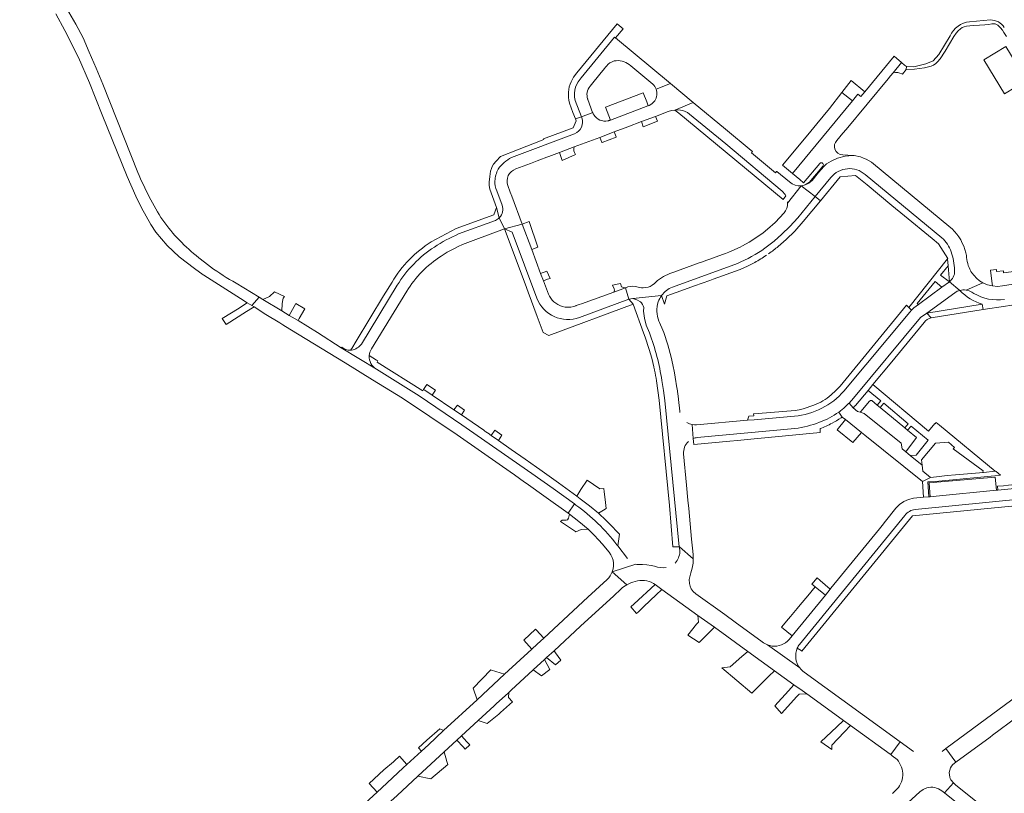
# Model space of a CAD drawing. Header units: metres. Extents: x 166325 to 190320, y 381923 to 404576.
# Tile 503 of 656: x 171688 to 172061, y 391326 to 391619. Entities that reach past the tile are written whole.
import ezdxf

# ---------------------------------------------------------------- set-up
doc = ezdxf.new("R2010")
doc.units = ezdxf.units.M
for name, color, linetype, lineweight in [('B-WE-VH-VERHARDING_ASFALT-GV', 8, 'Continuous', 18), ('B-WE-VH-VERHARDING_BETONSTRAATSTEEN-GV', 8, 'Continuous', 18), ('B-WE-VH-VERHARDING_GESLOTEN-GV', 8, 'Continuous', 18), ('B-WE-VH-VERHARDING_HALFVERHARDING-GV', 8, 'Continuous', 18), ('B-WE-VH-VERHARDING_STRAATBAKSTEEN-GV', 8, 'Continuous', 18), ('X-XX-AL-TEKENBLAD-T50', 4, 'Continuous', 50)]:
    doc.layers.add(name, color=color, linetype=linetype, lineweight=lineweight)
doc.styles.add('NLCS-ISO-M500-T50', font='NLCS-ISO.ttf', dxfattribs={"height": 2.5})

msp = doc.modelspace()

# ---------------------------------------------------------------- linework, layer by layer
at = {"layer": 'B-WE-VH-VERHARDING_ASFALT-GV', "flags": 128}
for points in [[(171732.783, 391560.715), (171719.471, 391594.19), (171716.952, 391600.29), (171714.311, 391606.339), (171711.97, 391611.675), (171709.271, 391616.84), (171705.66, 391622.925), (171701.773, 391628.837), (171641.202, 391719.781), (171620.141, 391750.871), (171581.78, 391807.501), (171560.975, 391839.348)], [(171701.647, 391620.83), (171705.13, 391614.536), (171710.314, 391604.241), (171714.45, 391594.652), (171719.265, 391582.5), (171728.729, 391559.183), (171731.922, 391551.703), (171734.128, 391547.402), (171737.683, 391541.073), (171739.563, 391538.111), (171743.839, 391533.031), (171748.397, 391528.74), (171754.225, 391524.346), (171757.501, 391522.005), (171757.733, 391521.839), (171771.546, 391513.033), (171774.17, 391511.4), (171775.848, 391510.356)], [(171760.235, 391525.021), (171757.962, 391526.751), (171755.772, 391528.469)], [(171775.848, 391510.356), (171778.679, 391513.512), (171769.91, 391518.811)], [(172087.2, 391378.392), (172058.891, 391357.503), (172038.759, 391342.564), (172042.561, 391337.441), (172055.463, 391346.96), (172056.404, 391347.655), (172065.647, 391354.474)]]:
    msp.add_lwpolyline(points, dxfattribs=at)
at = {"layer": 'B-WE-VH-VERHARDING_ASFALT-GV'}
for points in [[(171742.173, 391542.618, -0.0454329), (171732.783, 391560.715)], [(171755.772, 391528.469, -0.0713556), (171742.173, 391542.618)], [(171769.91, 391518.811, -0.0292536), (171760.235, 391525.021)]]:
    msp.add_lwpolyline(points, format="xyb", dxfattribs=at)
at = {"layer": 'B-WE-VH-VERHARDING_ASFALT-GV', "flags": 128}
msp.add_lwpolyline([(171875.359, 391446.192), (171879.212, 391443.497), (171879.75, 391443.111), (171887.336, 391437.675), (171895.669, 391431.773), (171898.042, 391435.21), (171890.058, 391441.028), (171881.97, 391446.7), (171855.42, 391465.2), (171839.33, 391476.1), (171823.049, 391486.226), (171809.79, 391494.38), (171800.733, 391500.185), (171793.381, 391504.628), (171790.067, 391506.631), (171787.202, 391508.362), (171780.081, 391512.665), (171778.679, 391513.512), (171775.848, 391510.356), (171776.718, 391509.815), (171781.227, 391507.009), (171786.477, 391503.765), (171787.64, 391503.051), (171790.293, 391501.423), (171811.202, 391488.602), (171821.623, 391482.254), (171832.976, 391475.249), (171853.72, 391461.417), (171870.818, 391449.368)], close=True, dxfattribs=at)
at = {"layer": 'B-WE-VH-VERHARDING_BETONSTRAATSTEEN-GV', "flags": 128}
for points in [[(171913.22, 391611.99), (171913.57, 391611.69), (171916.46, 391615.12), (171914.26, 391616.96), (171898.959, 391598.409), (171897.729, 391596.854), (171896.789, 391595.109)], [(171896.18, 391587.04), (171897.511, 391583.496), (171898.445, 391581.01), (171900.692, 391581.864), (171898.3, 391587.93), (171898.127, 391589.264), (171898.13, 391590.61), (171898.234, 391592.031), (171898.66, 391593.39), (171899.524, 391595.068), (171900.599, 391596.619), (171913.22, 391611.99)], [(171913.57, 391611.69), (171913.22, 391611.99), (171900.599, 391596.619), (171899.524, 391595.068), (171898.66, 391593.39), (171898.234, 391592.031), (171898.13, 391590.61), (171898.127, 391589.264), (171898.3, 391587.93), (171900.692, 391581.864), (171905, 391583.396), (171904.984, 391583.437), (171904.968, 391583.478), (171903.151, 391588.31)], [(171928.993, 391592.288), (171934.437, 391594.417), (171913.57, 391611.69)], [(172016.84, 391596.2), (172017.815, 391597.376), (172018.74, 391598.492), (172021.92, 391602.33), (172019.15, 391604.78), (172008.015, 391591.321), (172006.5, 391589.49), (172005.44, 391590.38), (172003.322, 391587.812), (171980.7, 391560.38), (171983.48, 391558.04), (171984.835, 391556.771), (171991.01, 391564.19)], [(171903.99, 391593.442), (171908.199, 391598.606), (171909.563, 391600.28), (171909.685, 391600.43), (171910.19, 391601.05)], [(171913.159, 391602.96), (171913.901, 391603.065), (171914.649, 391603.09), (171915.396, 391603.036), (171916.133, 391602.902), (171916.852, 391602.691), (171917.543, 391602.404), (171918.201, 391602.045), (171918.816, 391601.617), (171919.399, 391601.111), (171927.75, 391594.17)], [(172023.763, 391600.874), (172023.083, 391601.411), (172021.92, 391602.33), (172018.74, 391598.492)], [(172022.145, 391598.064), (172022.211, 391598.029), (172022.276, 391597.993), (172023.728, 391599.736), (172023.763, 391600.874)], [(171997.439, 391572.789), (171999.76, 391575.58), (172000.94, 391577.01), (172016.84, 391596.2)], [(171875.848, 391562.07), (171881.378, 391564.149), (171883.969, 391565.124), (171884.997, 391565.51), (171887.568, 391566.477), (171888.394, 391566.788), (171892.426, 391568.304), (171898.006, 391570.402), (171907.637, 391574.023), (171913.154, 391576.098), (171918.243, 391578.012), (171923.469, 391579.977), (171928.781, 391581.974), (171933.61, 391583.79), (171934.841, 391584.156), (171936.108, 391584.371), (171943.081, 391587.262), (171934.437, 391594.417), (171928.993, 391592.288)], [(171926.385, 391586.141), (171925.996, 391585.993), (171925.882, 391585.95), (171911.701, 391580.598), (171911.481, 391580.515)], [(171978.816, 391549.14), (171983.961, 391555.72), (171982.821, 391555.697), (171981.699, 391555.902), (171980.515, 391556.394), (171979.471, 391557.139), (171974.727, 391561.066), (171974.627, 391561.149), (171974.204, 391560.638), (171965.097, 391568.176), (171965.505, 391568.7), (171965.031, 391569.092), (171955.274, 391577.169), (171943.081, 391587.262), (171936.108, 391584.371), (171937.153, 391584.432), (171938.199, 391584.39)], [(171900.86, 391581.439), (171900.692, 391581.864), (171898.445, 391581.01), (171898.73, 391580.25), (171897.56, 391577.68), (171886.398, 391573.488)], [(171905, 391583.396), (171900.692, 391581.864), (171900.86, 391581.439)], [(171938.199, 391584.39), (171937.153, 391584.432), (171936.108, 391584.371), (171937.593, 391583.145), (171977.15, 391550.49)], [(171941.669, 391582.791), (171955.35, 391571.54), (171976.74, 391553.68)], [(171874.25, 391566.41), (171898.1, 391575.43)], [(171886.398, 391573.488), (171886.522, 391573.16), (171876.556, 391569.367), (171870.114, 391566.763), (171868.393, 391564.97), (171867.449, 391563.825), (171866.938, 391562.969), (171866.603, 391562.25), (171866.284, 391561.255), (171866.008, 391559.184), (171865.773, 391557.109), (171865.807, 391555.826), (171866.014, 391554.421), (171868.53, 391547.47), (171869.622, 391543.605)], [(172010.53, 391564.59), (172008.56, 391565.75), (172007.476, 391566.182), (172006.35, 391566.63), (172004.031, 391567.13), (172003.553, 391567.163), (172000.581, 391566.926), (171997.705, 391566.199), (171995.317, 391565.034), (171993.488, 391563.955), (171992.504, 391563.057), (171990.528, 391560.76), (171988.102, 391557.751), (171986.824, 391556.671), (171986.084, 391556.294), (171985.083, 391555.974), (171984.528, 391555.819), (171983.961, 391555.72), (171989.249, 391551.615), (171995.21, 391558.84)], [(171985.083, 391555.974), (171986.084, 391556.294), (171986.824, 391556.671), (171988.102, 391557.751), (171990.528, 391560.76), (171992.504, 391563.057), (171993.488, 391563.955), (171995.317, 391565.034), (171997.705, 391566.199), (172000.581, 391566.926), (172003.553, 391567.163), (171999.73, 391567.43)], [(171992.15, 391563.091), (171991.08, 391561.92), (171987.6, 391557.67)], [(172041.082, 391539.359), (172040.616, 391539.743), (172010.53, 391564.59)], [(171995.21, 391558.84), (171989.249, 391551.615), (171991.199, 391550.007), (171998.67, 391559.08), (172004.48, 391559.64), (172008.887, 391556.012), (172018.312, 391548.252), (172023.108, 391544.303)], [(172037.21, 391535.98), (172008.148, 391559.962)], [(171869.622, 391543.605), (171871.61, 391539.35), (171878.297, 391541.193), (171874.35, 391551.755), (171873.792, 391553.249), (171872.85, 391555.77)], [(171970.233, 391532.036), (171973.66, 391534.67), (171976.66, 391537.34), (171979.68, 391540.31), (171982.62, 391543.58), (171989.249, 391551.615), (171983.961, 391555.72), (171978.816, 391549.14)], [(171868.679, 391553.812), (171870.71, 391548.4)], [(171989.249, 391551.615), (171982.62, 391543.58), (171979.68, 391540.31), (171976.66, 391537.34), (171973.66, 391534.67), (171970.233, 391532.036)], [(171975.28, 391532.73), (171978.23, 391535.37), (171981.51, 391538.56), (171984.72, 391542.14), (171991.199, 391550.007), (171989.249, 391551.615)], [(171977.15, 391550.49), (171978.183, 391551.84)], [(171868.53, 391547.47), (171867.51, 391544.75), (171853.337, 391539.499), (171843.816, 391534.428)], [(171869.622, 391543.605), (171868.53, 391547.47)], [(171977.481, 391545.432), (171974.05, 391541.84), (171971.13, 391539.22), (171969.573, 391537.919), (171967.95, 391536.701), (171964.29, 391534.34), (171961.678, 391532.901), (171960.821, 391532.429), (171956.51, 391530.51), (171955.339, 391530.09), (171954.127, 391529.655), (171949.383, 391527.953), (171948.197, 391527.527), (171946.538, 391526.932), (171945.326, 391526.497), (171935.658, 391523.027), (171934.532, 391522.623), (171934.157, 391522.489), (171931.745, 391521.299), (171929.52, 391519.79), (171928.99, 391519.29), (171928.42, 391518.71), (171927.508, 391518.01), (171926.797, 391517.616), (171926.028, 391517.35), (171925.067, 391517.16), (171924.09, 391517.09), (171923.418, 391517.112), (171922.75, 391517.19), (171921.147, 391517.52)], [(172023.108, 391544.303), (172033.571, 391535.689), (172035.95, 391533.73), (172039.48, 391528.18), (172039.404, 391528.088), (172039.64, 391525.43), (172040.053, 391519.342)], [(171847.557, 391529.038), (171849.915, 391530.512), (171852.352, 391531.853), (171853.995, 391532.661), (171855.667, 391533.409), (171859.733, 391534.924), (171871.61, 391539.35), (171869.622, 391543.605)], [(171868.143, 391542.591), (171854.22, 391537.44)], [(171886.327, 391519.703), (171885.274, 391522.521), (171881.897, 391531.557), (171878.297, 391541.193), (171871.61, 391539.35), (171874.54, 391538.18), (171883.87, 391513.12)], [(171883.87, 391513.12), (171874.54, 391538.18), (171871.61, 391539.35), (171879.387, 391518.532), (171880.561, 391515.389), (171883.997, 391506.191), (171886.267, 391500.116), (171888.31, 391499.02)], [(172046.521, 391529.249), (172046.29, 391530.27)], [(171931.079, 391514.135), (171932.13, 391510.87), (171933.07, 391513.98), (171938.384, 391515.864), (171943.506, 391517.801), (171949.37, 391519.83), (171950.609, 391520.281), (171960.881, 391524.021), (171963.669, 391525.272), (171966.381, 391526.681)], [(171959.77, 391526.31), (171935.19, 391517.36)], [(172042.05, 391523.41), (172042.04, 391523.782)], [(172046.385, 391516.224), (172052.792, 391518.96), (172051.523, 391519.741), (172050.365, 391520.679), (172049.4, 391521.68), (172048.562, 391522.788), (172048.201, 391523.291), (172048.13, 391523.39)], [(172088.909, 391522.255), (172088.46, 391522.226), (172088.392, 391522.221), (172079.343, 391520.788), (172078.801, 391520.702), (172077.979, 391520.572), (172073.927, 391519.93), (172060.16, 391517.75), (172058.269, 391517.595), (172056.377, 391517.749), (172054.535, 391518.208), (172052.792, 391518.96), (172046.385, 391516.224)], [(171828.98, 391519.23), (171825.799, 391513.999), (171815.364, 391496.834), (171813.726, 391494.14), (171813.269, 391493.389), (171813.678, 391493.42)], [(171817.479, 391495.769), (171830.996, 391518.02)], [(171888.201, 391514.688), (171886.327, 391519.703)], [(171999.638, 391471.139), (171999.91, 391471.37), (172001.92, 391473.233), (172002.091, 391473.412), (172003.81, 391475.219), (172029.15, 391505.77), (172031.48, 391507.43), (172042.14, 391515.21), (172043.06, 391515.746), (172044.062, 391516.106), (172040.053, 391519.342), (172037.253, 391517.29), (172028.32, 391510.74), (172026.566, 391509.448), (172025.769, 391508.645), (172025.031, 391507.901), (172000.15, 391477.975)], [(172040.053, 391519.342), (172044.062, 391516.106)], [(171820.387, 391491.371), (171820.635, 391492.726), (171821.059, 391493.665), (171821.202, 391493.981), (171834.55, 391515.76)], [(171899.976, 391505.839), (171918.72, 391512.77), (171917.35, 391517.05), (171912.931, 391515.446), (171900.708, 391511.009), (171899.811, 391510.683), (171898.78, 391510.309), (171898.59, 391510.24)], [(171917.35, 391517.05), (171918.72, 391512.77), (171920.22, 391512.97), (171931.079, 391514.135)], [(171931.079, 391514.135), (171920.22, 391512.97), (171921.704, 391512.551), (171923.039, 391511.78)], [(172049.311, 391514.97), (172048.568, 391515.422)], [(172052.528, 391510.831), (172052.806, 391508.799), (172061.359, 391510.163), (172062.988, 391510.422), (172084.407, 391513.837), (172089.226, 391514.606), (172091.215, 391514.923), (172091.76, 391515.01), (172097.31, 391511.13), (172099.758, 391495.968), (172100.516, 391491.27), (172100.585, 391490.841), (172100.701, 391490.125), (172101.061, 391487.893), (172102.094, 391481.497), (172103.16, 391474.89), (172105.269, 391477.09)], [(171888.31, 391499.02), (171920.25, 391510.85), (171918.72, 391512.77), (171899.976, 391505.839)], [(171923.039, 391511.78), (171921.704, 391512.551), (171920.22, 391512.97), (171918.72, 391512.77), (171920.25, 391510.85), (171924.263, 391499.99)], [(172000.15, 391477.975), (172025.031, 391507.901), (172025.769, 391508.645), (172024.723, 391509.642), (172023.77, 391510.55), (171998.708, 391479.848), (171997.028, 391478.142), (171995.259, 391476.529)], [(171924.33, 391509.581), (171924.23, 391508.2), (171924.604, 391505.548), (171925.259, 391502.951), (171926.464, 391499.99)], [(172031.48, 391507.43), (172029.15, 391505.77), (172003.81, 391475.219), (172002.091, 391473.412), (172003.62, 391471.67), (172003.941, 391471.983), (172004.04, 391472.08), (172004.46, 391472.49), (172009.28, 391478.23), (172011.06, 391480.41), (172018.251, 391489.079), (172025.193, 391497.448), (172030.57, 391503.93)], [(172033.12, 391505.66), (172031.48, 391507.43)], [(171938.021, 391469.865), (171937.927, 391470.397), (171937.463, 391474.772), (171937.44, 391474.99), (171936.954, 391478.756), (171936.905, 391479.138), (171936.241, 391483.268), (171935.946, 391484.898), (171935.342, 391487.877), (171934.657, 391490.838), (171933.407, 391495.488), (171931.958, 391500.08), (171931.528, 391501.067), (171930.256, 391503.987), (171930.049, 391504.462)], [(171809.97, 391494.61), (171809.79, 391494.38), (171823.049, 391486.226)], [(171813.678, 391493.42), (171813.269, 391493.389)], [(171840.937, 391478.565), (171840.639, 391478.086), (171823.32, 391488.882), (171823.619, 391489.36), (171823.142, 391489.657), (171820.387, 391491.371)], [(171823.049, 391486.226), (171839.33, 391476.1), (171855.42, 391465.2), (171881.97, 391446.7), (171890.058, 391441.028), (171898.042, 391435.21), (171898.578, 391434.811)], [(171928.112, 391487.17), (171928.172, 391486.898), (171928.231, 391486.626), (171928.394, 391485.855)], [(171929.14, 391481.8), (171930.21, 391474.55), (171934.08, 391434.578), (171935.361, 391419.003), (171937.68, 391419.01)], [(171931.19, 391481.91), (171931.823, 391478.169), (171932.359, 391474.412), (171937.68, 391419.01), (171937.82, 391419.04), (171943.061, 391414.439), (171943, 391416.077), (171942.772, 391418.512), (171942.454, 391421.905), (171941.37, 391433.477), (171941.073, 391436.649), (171940.538, 391442.356), (171939.434, 391454.14)], [(171937.68, 391419.01), (171932.359, 391474.412), (171931.823, 391478.169), (171931.19, 391481.91)], [(171914.166, 391419.735), (171914.477, 391419.323), (171915.073, 391423.714), (171911.276, 391427.84), (171910.122, 391428.934), (171907.207, 391431.698), (171903.816, 391434.542), (171900.278, 391437.2), (171898.953, 391438.171), (171892.031, 391443.245), (171884.983, 391448.243), (171883.69, 391449.16), (171879.395, 391452.163), (171874.094, 391455.87), (171869.261, 391459.248), (171866.494, 391461.183), (171866.028, 391461.509), (171865.722, 391461.722), (171864.495, 391462.576), (171864.141, 391462.822), (171863.735, 391463.105), (171857.35, 391467.55), (171855.29, 391468.935), (171852.452, 391470.843), (171844.222, 391476.376), (171841.355, 391478.304), (171840.937, 391478.565)], [(172007.81, 391469.51), (172006.278, 391469.934), (172005.21, 391470.23), (172003.62, 391471.67), (172002.091, 391473.412), (172001.92, 391473.233), (171999.91, 391471.37), (171999.638, 391471.139)], [(171966.085, 391469.295), (171965.91, 391469.28), (171965.977, 391468.556), (171964.062, 391468.399), (171963.598, 391466.883), (171966.11, 391467.11), (171981.41, 391468.412)], [(171988.71, 391472.65), (171984.739, 391471.26), (171983.194, 391470.877), (171981.62, 391470.64), (171967.589, 391469.425), (171966.085, 391469.295)], [(171998.152, 391470), (171999.498, 391468.119), (172000.672, 391467.176), (172006.762, 391462.283), (172008.055, 391461.245), (172029.87, 391443.72), (172032.9, 391445.2), (172029.951, 391447.588), (172029.737, 391449.954), (172025.27, 391453.56), (172023.532, 391454.949), (172022.18, 391456.03), (172021.77, 391458.22), (172007.81, 391469.51)], [(171999.022, 391467.796), (171999.261, 391467.957), (171999.498, 391468.119), (171998.152, 391470)], [(171942.974, 391459.963), (171942.665, 391465.263), (171941.625, 391465.586), (171940.66, 391466.09)], [(171963.598, 391466.883), (171944.32, 391465.14), (171943.488, 391465.145), (171942.665, 391465.263), (171942.974, 391459.963)], [(171981.41, 391468.412), (171966.11, 391467.11), (171963.598, 391466.883)], [(171942.974, 391459.963), (171943.301, 391457.742), (171956.925, 391459.017), (171959.862, 391459.301), (171964.862, 391459.774), (171991.16, 391462.26), (171991.07, 391463.75)], [(171944.589, 391460.357), (171981.557, 391463.79)], [(172027.091, 391433.15), (172083.156, 391438.64), (172078.73, 391442.41), (172058.398, 391440.424), (172057.941, 391440.379), (172035.02, 391438.14), (172032.837, 391437.958), (172032.301, 391437.924), (172030.31, 391437.8), (172026.531, 391437.4), (172024.617, 391436.947), (172022.826, 391436.136), (172021.19, 391435.016), (172019.8, 391433.601), (172015.859, 391428.647), (172014.603, 391427.104), (172013.547, 391425.806), (171995.222, 391403.293), (171994.951, 391402.96), (171993.112, 391400.701), (171980.542, 391385.256), (171979.43, 391383.89), (171978.776, 391383.23), (171978.043, 391382.657)], [(171983.919, 391379.688), (171984.22, 391379.49), (172026.12, 391430.67), (172085.65, 391436.56), (172083.156, 391438.64), (172027.091, 391433.15)], [(171898.578, 391434.811), (171898.042, 391435.21), (171895.669, 391431.773), (171896.179, 391431.41), (171899.796, 391428.633), (171903.234, 391425.636), (171905.582, 391423.357), (171907.193, 391421.669), (171908.75, 391419.93), (171910.501, 391417.788)], [(171983.29, 391382.05), (172023.192, 391430.852)], [(171918.103, 391414.511), (171914.477, 391419.323), (171914.166, 391419.735)], [(171969.225, 391382.995), (171958.889, 391390.469), (171954.983, 391393.294), (171944.05, 391401.2), (171943.078, 391402.056), (171942.313, 391403.1), (171941.855, 391404.087), (171941.583, 391405.14), (171941.529, 391406.661), (171941.858, 391408.146), (171942.2, 391409.13), (171942.683, 391410.946), (171942.971, 391412.803), (171943.061, 391414.439), (171937.82, 391419.04), (171938.009, 391417.078)], [(171912.4, 391409.514), (171921.279, 391412.404)], [(171921.279, 391412.404), (171912.4, 391409.514), (171917.867, 391404.62)], [(171917.867, 391404.62), (171912.4, 391409.514)], [(171928.44, 391411.62), (171927.065, 391411.927), (171925.493, 391412.182), (171923.901, 391412.251), (171922.765, 391412.232)], [(171910.455, 391406.638), (171903.168, 391399.901), (171886.433, 391384.428), (171883.997, 391382.176), (171881.921, 391380.257), (171871.589, 391370.705), (171861.196, 391361.096), (171848.511, 391349.368), (171842.771, 391344.061), (171840.168, 391341.654), (171834.604, 391336.511), (171833.24, 391335.25), (171825.117, 391327.739), (171823.344, 391326.1), (171815.961, 391319.274), (171810.513, 391314.237), (171800.153, 391304.659), (171798.173, 391302.829), (171797.157, 391301.89), (171790.016, 391295.287), (171788.609, 391293.987), (171764.618, 391271.806), (171755.919, 391263.754)], [(171838.814, 391332.162), (171848.745, 391341.316), (171853.532, 391345.728), (171855.352, 391347.406), (171861.662, 391353.221), (171867.677, 391358.765), (171868.466, 391359.493), (171873.069, 391363.735), (171873.163, 391363.822), (171873.944, 391364.542), (171874.117, 391364.701), (171882.435, 391372.368), (171886.783, 391376.375), (171887.5, 391377.037), (171890.334, 391379.647), (171900.35, 391388.88), (171912.941, 391400.487), (171915.63, 391402.965)], [(171927.984, 391405.153), (171928.628, 391404.689), (171931.181, 391402.847), (171944.824, 391393.007), (171951.073, 391388.5), (171963.751, 391379.357), (171973.841, 391372.08), (171981.196, 391366.775), (171984.326, 391364.518), (171986.045, 391363.278), (171999.437, 391353.62), (172000.02, 391353.2), (172002.609, 391351.332), (172017.666, 391340.474), (172017.826, 391340.345), (172021.465, 391345.101), (171985.046, 391371.532)], [(171971.16, 391381.872), (171983.399, 391373.11)], [(171982.48, 391380.635), (171983.919, 391379.688)], [(172026.447, 391341.485), (172021.465, 391345.101), (172017.826, 391340.345), (172018.447, 391339.843), (172020.248, 391338.388), (172020.764, 391337.756), (172021.215, 391337.077), (172021.597, 391336.358), (172021.907, 391335.604), (172022.142, 391334.823), (172022.299, 391334.024), (172022.377, 391333.212), (172022.375, 391332.397), (172022.294, 391331.586), (172022.133, 391330.787), (172021.895, 391330.008), (172021.581, 391329.255), (172021.196, 391328.537), (172020.742, 391327.86), (172020.557, 391327.622), (172019.321, 391326.345), (172018.519, 391325.518)], [(172038.164, 391325.779), (172041.608, 391329.673), (172040.654, 391330.79), (172040.376, 391331.267), (172040.171, 391331.804), (172040.05, 391332.706), (172040.042, 391333.529), (172040.172, 391334.438), (172040.459, 391335.248), (172040.837, 391335.926), (172041.38, 391336.578), (172042.561, 391337.441), (172038.759, 391342.564), (172037.362, 391341.527)], [(171759.857, 391259.143), (171778.759, 391276.543), (171783.19, 391280.613), (171791.493, 391288.43), (171798.201, 391294.606), (171799.349, 391295.662), (171811.111, 391306.521), (171811.287, 391306.684), (171814.137, 391309.418), (171819.042, 391313.939), (171826.182, 391320.52), (171830.875, 391324.845), (171838.814, 391332.162)], [(172022.91, 391320.745), (172028.9, 391326.255), (172030.11, 391327.13), (172031.489, 391327.701)], [(172041.608, 391329.673), (172038.164, 391325.779), (172096.025, 391279.268), (172099.231, 391283.255), (172099.2, 391283.28), (172099.169, 391283.305), (172085.735, 391294.106), (172042.388, 391328.904)], [(172037.228, 391326.531), (172038.164, 391325.779)]]:
    msp.add_lwpolyline(points, dxfattribs=at)
at = {"layer": 'B-WE-VH-VERHARDING_BETONSTRAATSTEEN-GV'}
for points in [[(171910.19, 391601.05, -0.1629621), (171913.159, 391602.96)], [(172018.74, 391598.492, -0.1808948), (172022.145, 391598.064)], [(171896.789, 391595.109, 0.1664361), (171896.18, 391587.04)], [(171902.895, 391591.039, -0.1286198), (171903.99, 391593.442)], [(171927.75, 391594.17, -0.1166973), (171928.993, 391592.288)], [(171928.993, 391592.288, -0.2407094), (171928.452, 391587.872)], [(171903.053, 391588.597, -0.1195506), (171902.895, 391591.039)], [(171903.151, 391588.31, -0.0135475), (171903.053, 391588.597)], [(171928.452, 391587.872, -0.1406178), (171926.385, 391586.141)], [(171898.1, 391575.43, 0.4197428), (171900.86, 391581.439)], [(171905.189, 391582.975, -0.0222294), (171905, 391583.396)], [(171905.433, 391582.547, -0.0236651), (171905.189, 391582.975)], [(171910.731, 391580.299, -0.3114306), (171905.433, 391582.547)], [(171941.669, 391582.791, 0.1616153), (171938.199, 391584.39)], [(171911.156, 391580.406, -0.0215855), (171910.731, 391580.299)], [(171911.481, 391580.515, -0.0147567), (171911.156, 391580.406)], [(171996.69, 391569.599, -0.305578), (171997.439, 391572.789)], [(171869.153, 391562.044, -0.099006), (171874.25, 391566.41)], [(171999.73, 391567.43, -0.3219612), (171996.69, 391569.599)], [(171991.01, 391564.19, -0.9303331), (171992.15, 391563.091)], [(171867.94, 391557.523, -0.0896006), (171869.153, 391562.044)], [(171872.85, 391555.77, -0.418388), (171875.848, 391562.07)], [(172008.148, 391559.962, 0.4280397), (171995.21, 391558.84)], [(171867.94, 391557.523, 0.1366228), (171868.679, 391553.812)], [(171987.6, 391557.67, -0.1356099), (171985.083, 391555.974)], [(171978.183, 391551.84, 0.0995843), (171976.74, 391553.68)], [(171870.71, 391548.4, -0.284044), (171869.622, 391543.605)], [(171978.816, 391549.14, -0.171198), (171977.481, 391545.432)], [(171978.8, 391549.611, -0.021279), (171978.816, 391549.14)], [(171869.622, 391543.605, -0.0958989), (171868.143, 391542.591)], [(171854.22, 391537.44, 0.0446857), (171845.045, 391532.494)], [(172046.29, 391530.27, 0.1450003), (172041.082, 391539.359)], [(171843.816, 391534.428, 0.1168674), (171828.98, 391519.23)], [(171971.614, 391529.961, 0.0184589), (171975.28, 391532.73)], [(172037.21, 391535.98, -0.1368554), (172040.74, 391530.661)], [(171830.996, 391518.02, -0.11503), (171845.045, 391532.494)], [(171834.55, 391515.76, -0.1143998), (171847.557, 391529.038)], [(171959.77, 391526.31, 0.0530882), (171970.233, 391532.036)], [(171966.381, 391526.681, 0.0206493), (171970.753, 391529.371)], [(172040.74, 391530.661, -0.0741551), (172042.04, 391523.782)], [(172048.13, 391523.39, -0.1076851), (172046.521, 391529.249)], [(172040.053, 391519.342, 0.2471125), (172042.05, 391523.41)], [(171921.147, 391517.52, 0.171724), (171917.35, 391517.05)], [(171893.398, 391510.013, -0.2279228), (171888.201, 391514.688)], [(171929.83, 391511.751, -0.0717991), (171931.079, 391514.135)], [(171931.079, 391514.135, -0.1409345), (171935.19, 391517.36)], [(172046.385, 391516.224, 0.1007125), (172044.062, 391516.106)], [(172044.062, 391516.106, 0.1408458), (172052.528, 391510.831)], [(172048.568, 391515.422, 0.1008048), (172046.385, 391516.224)], [(172060.928, 391512.65, -0.1728499), (172049.311, 391514.97)], [(171883.87, 391513.12, 0.4084778), (171899.976, 391505.839)], [(171898.59, 391510.24, -0.0230242), (171897.861, 391509.995)], [(171924.33, 391509.581, 0.1794487), (171923.039, 391511.78)], [(171930.049, 391504.462, -0.1738274), (171929.83, 391511.751)], [(171897.861, 391509.995, -0.1411611), (171893.398, 391510.013)], [(172030.57, 391503.93, -0.2257409), (172033.12, 391505.66)], [(171924.263, 391499.99, -0.036423), (171928.112, 391487.17)], [(171931.19, 391481.91, 0.0523328), (171926.464, 391499.99)], [(171817.479, 391495.769, -0.1685063), (171813.678, 391493.42)], [(171813.269, 391493.389, -0.1955412), (171809.97, 391494.61)], [(171820.387, 391491.371, 0.2747826), (171823.049, 391486.226)], [(171928.394, 391485.855, -0.0113676), (171929.14, 391481.8)], [(172000.15, 391477.975, -0.0941959), (171991.718, 391471.439)], [(171995.259, 391476.529, -0.0991389), (171988.71, 391472.65)], [(171981.41, 391468.412, 0.085449), (171991.718, 391471.439)], [(171998.152, 391470, -0.0672491), (171990.918, 391466.149)], [(171999.638, 391471.139, -0.0155983), (171998.152, 391470)], [(171990.918, 391466.149, -0.0603725), (171981.557, 391463.79)], [(171991.07, 391463.75, 0.0329279), (171995.653, 391465.791)], [(171995.653, 391465.791, 0.0257224), (171999.022, 391467.796)], [(171939.434, 391454.14, -0.2326628), (171941.223, 391458.846)], [(171942.974, 391459.963, -0.0730953), (171944.589, 391460.357)], [(171898.578, 391434.811, -0.074289), (171914.166, 391419.735)], [(172027.091, 391433.15, 0.2083059), (172023.192, 391430.852)], [(171910.501, 391417.788, -0.3042142), (171912.4, 391409.514)], [(171938.009, 391417.078, -0.1419537), (171936.269, 391412.809)], [(171912.4, 391409.514, -0.1151145), (171910.455, 391406.638)], [(171922.765, 391412.232, -0.0659994), (171921.279, 391412.404)], [(171932.789, 391411.12, -0.1190934), (171928.44, 391411.62)], [(171917.867, 391404.62, -0.0704132), (171921.032, 391405.889)], [(171921.032, 391405.889, -0.2065588), (171927.984, 391405.153)], [(171915.63, 391402.965, -0.0575729), (171917.867, 391404.62)], [(171971.16, 391381.872, -0.0758987), (171969.225, 391382.995)], [(171978.043, 391382.657, -0.248868), (171971.16, 391381.872)], [(171983.399, 391373.11, -0.2725664), (171982.48, 391380.635)], [(171983.29, 391382.05, 0.0552303), (171982.48, 391380.635)], [(171985.046, 391371.532, -0.0765873), (171983.399, 391373.11)], [(172031.489, 391327.701, -0.2425242), (172037.228, 391326.531)], [(172042.388, 391328.904, -0.0522938), (172041.608, 391329.673)]]:
    msp.add_lwpolyline(points, format="xyb", dxfattribs=at)
at = {"layer": 'B-WE-VH-VERHARDING_BETONSTRAATSTEEN-GV', "flags": 128}
for points in [[(172002.861, 391595.523), (171999.326, 391591.06), (172003.322, 391587.812), (172005.44, 391590.38), (172006.5, 391589.49), (172008.015, 391591.321)], [(171925.882, 391585.95), (171925.996, 391585.993), (171925.431, 391587.482), (171924.128, 391590.913), (171909.844, 391585.488), (171911.701, 391580.598)], [(171980.7, 391560.38), (172003.322, 391587.812), (171999.326, 391591.06), (171994.65, 391584.97), (171989.907, 391579.091), (171986.398, 391575.019), (171976.839, 391563.47)], [(171929.485, 391580.143), (171928.781, 391581.974), (171923.469, 391579.977), (171924.076, 391578.041)], [(171913.866, 391574.166), (171913.835, 391574.25), (171913.154, 391576.098), (171907.637, 391574.023), (171908.477, 391572.243), (171908.528, 391572.134)], [(171898.086, 391568.343), (171897.834, 391568.93), (171897.78, 391569.702), (171898.006, 391570.402), (171892.426, 391568.304), (171893.429, 391565.289), (171898.43, 391567.545)], [(171880.954, 391542.159), (171878.297, 391541.193), (171881.897, 391531.557), (171884.2, 391532.412)], [(172028.32, 391510.74), (172027.88, 391511.16), (172034.72, 391519.43), (172037.253, 391517.29), (172040.053, 391519.342), (172036.74, 391521.88), (172039.64, 391525.43), (172039.404, 391528.088), (172024.723, 391509.642), (172025.769, 391508.645), (172026.566, 391509.448)], [(171887.58, 391523.358), (171885.274, 391522.521), (171886.327, 391519.703), (171887.926, 391520.296), (171888.815, 391520.626)], [(172073.196, 391524.547), (172063.44, 391523.09), (172060.619, 391522.72), (172060.515, 391523.512), (172057.968, 391523.179), (172057.861, 391523.992), (172055.598, 391523.695), (172056.144, 391519.53), (172056.377, 391517.749), (172058.269, 391517.595), (172060.16, 391517.75), (172073.927, 391519.93)], [(171915.9, 391517.48), (171915.45, 391518.71), (171912.474, 391518.117), (171913.125, 391516.693), (171913.216, 391516.232), (171912.931, 391515.446), (171917.35, 391517.05), (171916.6, 391517.18)], [(171787.777, 391513.186), (171788.275, 391513.797), (171784.465, 391515.575), (171782.631, 391513.781), (171780.081, 391512.665), (171787.202, 391508.362), (171787.416, 391511.032), (171787.46, 391511.849)], [(171773.874, 391508.038), (171776.16, 391509.471), (171776.718, 391509.815), (171775.848, 391510.356), (171774.17, 391511.4), (171773.56, 391510.941), (171771.115, 391509.406), (171764.7, 391505.381), (171766.141, 391503.191)], [(171795.91, 391509.084), (171792.573, 391511.111), (171790.067, 391506.631), (171793.381, 391504.628), (171793.874, 391505.497)], [(172052.528, 391510.831), (172031.48, 391507.43), (172033.12, 391505.66), (172052.806, 391508.799)], [(171842.154, 391480.505), (171840.937, 391478.565), (171841.355, 391478.304), (171844.222, 391476.376), (171845.468, 391478.264)], [(172036.276, 391465.065), (172035.06, 391466.068), (172034.66, 391465.58), (172034.561, 391465.662), (172032.18, 391462.84), (172011.06, 391480.41), (172009.28, 391478.23), (172014.098, 391474.223), (172012.708, 391472.684), (172013.806, 391471.775), (172015.186, 391473.319), (172024.481, 391465.59), (172023.197, 391464.002), (172024.243, 391463.136), (172025.635, 391464.629), (172032.02, 391459.32), (172027.46, 391453.75), (172025.27, 391453.56), (172029.737, 391449.954), (172029.556, 391451.947), (172034.753, 391458.203), (172039.746, 391458.599), (172041.999, 391456.647), (172041.452, 391456.029), (172052.867, 391447.744), (172052.713, 391447.282), (172052.95, 391447.14), (172057.43, 391447.61)], [(171853.78, 391472.608), (171852.452, 391470.843), (171855.29, 391468.935), (171856.443, 391470.783)], [(172000.672, 391467.176), (171997.611, 391463.223), (172003.491, 391458.436), (172006.762, 391462.283)], [(171867.879, 391463.2), (171866.494, 391461.183), (171869.261, 391459.248), (171870.562, 391461.301)], [(172057.26, 391445.9), (172059.462, 391446.147), (172057.79, 391447.54), (172057.43, 391447.61), (172052.95, 391447.14), (172042.321, 391446.208), (172039.26, 391445.94), (172035.162, 391445.463), (172032.9, 391445.2), (172029.87, 391443.72), (172030.31, 391437.8), (172032.301, 391437.924), (172031.918, 391443.549), (172032.431, 391443.598), (172034.64, 391443.72)], [(171909.38, 391439.79), (171909.21, 391441.09), (171907.73, 391440.95), (171905.347, 391442.595), (171902.95, 391444.25), (171900.542, 391440.645), (171898.953, 391438.171), (171900.278, 391437.2), (171903.816, 391434.542), (171907.207, 391431.698), (171909.101, 391432.877), (171910.028, 391433.454), (171909.722, 391436.85)], [(172058.398, 391440.424), (172078.73, 391442.41), (172077.46, 391443.83), (172062.5, 391442.29), (172060.52, 391442.09), (172058.249, 391441.931)], [(171899.796, 391428.633), (171896.179, 391431.41), (171895.864, 391429.881), (171895.407, 391429.216), (171894.876, 391429.07), (171894.177, 391429.13), (171894.079, 391429.119), (171893.452, 391429.049), (171892.796, 391428.603), (171898.467, 391424.815), (171898.647, 391424.692), (171900.676, 391425.496), (171903.234, 391425.636)], [(171929.004, 391400.781), (171931.181, 391402.847), (171928.628, 391404.689), (171920.739, 391397.435), (171919.425, 391396.227), (171921.529, 391393.687), (171922.434, 391394.546), (171924.362, 391396.376)], [(171993.112, 391400.701), (171989.235, 391403.825), (171986.401, 391400.421), (171983.544, 391396.988), (171982.472, 391395.652), (171979.922, 391392.581), (171979.143, 391391.671), (171976.538, 391388.544), (171980.542, 391385.256)], [(171951.073, 391388.5), (171944.824, 391393.007), (171945.002, 391390.506), (171944.341, 391389.687), (171940.997, 391385.547), (171945.261, 391382.74), (171948.934, 391386.38)], [(171886.433, 391384.428), (171883.603, 391387.55), (171883.317, 391387.84), (171878.898, 391383.658), (171881.921, 391380.257), (171883.997, 391382.176)], [(171886.783, 391376.375), (171882.435, 391372.368), (171885.643, 391370.117), (171888.8, 391372.498)], [(171890.937, 391378.843), (171890.334, 391379.647), (171887.5, 391377.037), (171890.943, 391374.248), (171892.978, 391376.113)], [(171973.841, 391372.08), (171963.751, 391379.357), (171961.449, 391377.406), (171957.087, 391373.558), (171953.875, 391373.115), (171965.256, 391363.558), (171966.562, 391364.854), (171971.688, 391369.943)], [(171871.589, 391370.705), (171866.646, 391372.332), (171866.44, 391372.4), (171859.765, 391365.43), (171861.196, 391361.096)], [(171982.303, 391362.254), (171983.131, 391363.18), (171986.045, 391363.278), (171984.326, 391364.518), (171981.196, 391366.775), (171979.127, 391364.493), (171973.899, 391358.725), (171976.546, 391355.811)], [(171864.978, 391352.101), (171869.412, 391355.601), (171870.081, 391356.199), (171874.649, 391360.285), (171873.113, 391361.925), (171873.163, 391363.822), (171873.069, 391363.735), (171868.466, 391359.493), (171867.677, 391358.765), (171861.662, 391353.221)], [(171838.953, 391342.876), (171840.168, 391341.654), (171842.771, 391344.061), (171848.511, 391349.368), (171847.084, 391350.045), (171842.15, 391345.824)], [(172000.172, 391348.761), (172002.609, 391351.332), (172000.02, 391353.2), (171997.472, 391350.828), (171991.317, 391345.1), (171995.515, 391342.181), (171995.521, 391343.854)], [(171857.305, 391345.146), (171855.352, 391347.406), (171853.532, 391345.728), (171855.898, 391343.232), (171856.671, 391342.41), (171858.399, 391344.01)], [(171833.24, 391335.25), (171834.604, 391336.511), (171831.869, 391339.728), (171829.795, 391337.814), (171829.576, 391337.628), (171825.908, 391334.511), (171820.335, 391329.348), (171823.344, 391326.1), (171825.117, 391327.739)], [(171850.087, 391336.585), (171849.768, 391337.711), (171848.745, 391341.316), (171838.814, 391332.162), (171843.698, 391331.161)]]:
    msp.add_lwpolyline(points, close=True, dxfattribs=at)
at = {"layer": 'B-WE-VH-VERHARDING_GESLOTEN-GV', "flags": 128}
msp.add_lwpolyline([(172061.478, 391608.464), (172053.078, 391603.355), (172060.886, 391590.517), (172069.286, 391595.625)], close=True, dxfattribs=at)
at = {"layer": 'B-WE-VH-VERHARDING_HALFVERHARDING-GV', "flags": 128}
for points in [[(172055.654, 391618.485), (172047.728, 391617.835)], [(172040.316, 391612.486), (172036.079, 391605.385), (172033.971, 391603.052), (172031.161, 391601.887), (172026.561, 391600.789), (172023.763, 391600.874), (172023.728, 391599.736), (172026.84, 391599.901), (172030.608, 391600.327), (172033.101, 391601.022), (172034.01, 391601.391), (172034.973, 391601.994), (172035.573, 391602.627), (172036.614, 391603.777), (172038.466, 391606.649), (172041.712, 391612.2), (172042.667, 391613.536), (172043.328, 391614.337), (172044.223, 391615.115), (172044.95, 391615.63), (172045.663, 391615.876), (172046.535, 391616.084), (172049.066, 391616.414), (172051.491, 391616.453), (172053.483, 391616.629), (172054.967, 391616.829), (172056.159, 391616.994), (172056.805, 391617.048), (172057.34, 391616.963), (172058.434, 391616.459), (172059.379, 391615.515), (172060.144, 391614.632), (172060.74, 391613.706), (172061.732, 391612.281)]]:
    msp.add_lwpolyline(points, dxfattribs=at)
at = {"layer": 'B-WE-VH-VERHARDING_HALFVERHARDING-GV'}
for points in [[(172060.862, 391615.658, 0.2478252), (172055.654, 391618.485)], [(172047.728, 391617.835, 0.256483), (172040.316, 391612.486)]]:
    msp.add_lwpolyline(points, format="xyb", dxfattribs=at)
at = {"layer": 'B-WE-VH-VERHARDING_STRAATBAKSTEEN-GV', "flags": 128}
for points in [[(172013.806, 391471.775), (172012.708, 391472.684), (172010.677, 391474.365), (172010.219, 391474.359), (172009.691, 391473.978), (172006.649, 391470.373), (172006.596, 391470.311), (172006.278, 391469.934), (172007.81, 391469.51), (172021.77, 391458.22), (172022.18, 391456.03), (172023.532, 391454.949), (172027.636, 391460.328), (172024.243, 391463.136), (172023.197, 391464.002)], [(172057.366, 391445.371), (172032.463, 391443.156), (172032.837, 391437.958), (172035.02, 391438.14), (172057.941, 391440.379)], [(171991.186, 391406.17), (171989.961, 391407.213), (171987.988, 391404.832), (171989.133, 391403.907), (171989.235, 391403.825), (171993.112, 391400.701), (171994.951, 391402.96)]]:
    msp.add_lwpolyline(points, close=True, dxfattribs=at)

# ---------------------------------------------------------------- next in the draw order: texts
at = {"layer": 'X-XX-AL-TEKENBLAD-T50', "insert": (171869.348, 391121.287), "char_height": 180, "attachment_point": 7, "style": 'NLCS-ISO-M500-T50', "bg_fill": 3, "box_fill_scale": 1, "bg_fill_color": 256, "bg_fill_transparency": 0}
msp.add_mtext('Aarle-Rixtel', dxfattribs=at)

doc.saveas('drawing.dxf')
